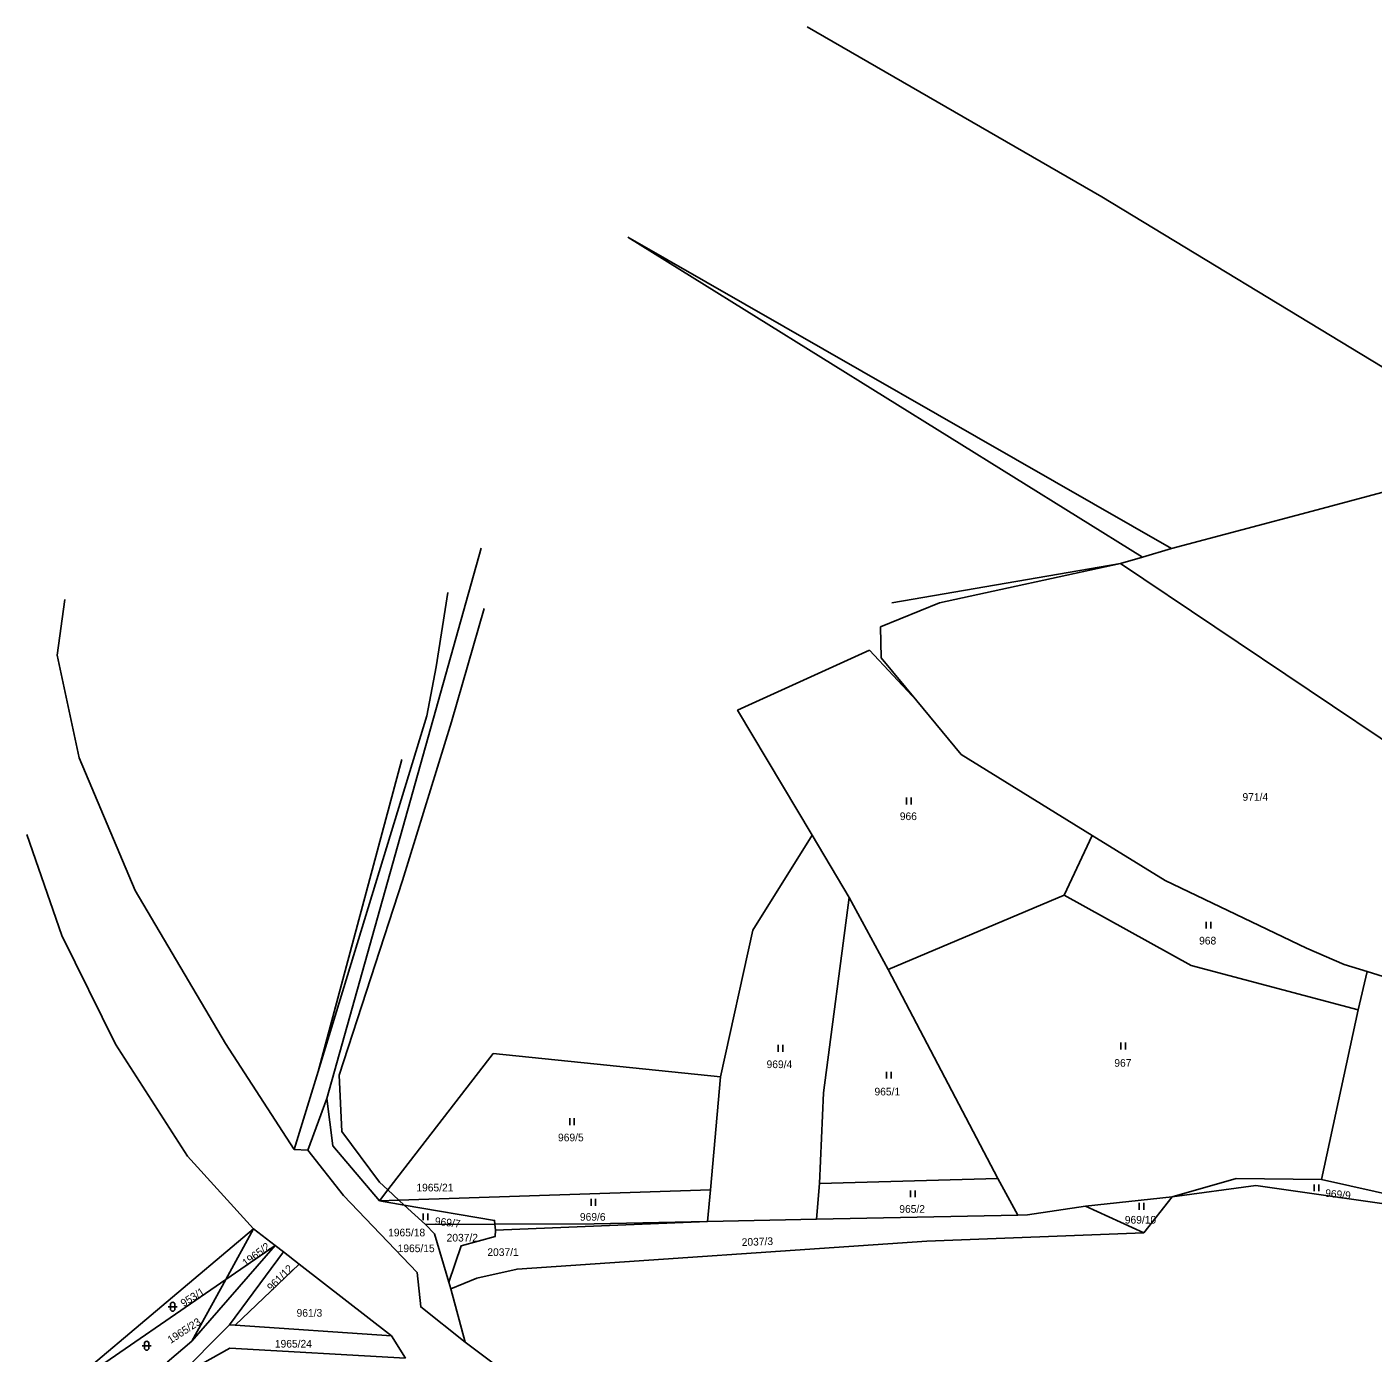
# Model space of a CAD drawing. Extents: x -793666 to -785424, y -1118958 to -1108761.
# Drawn here: x -788136.1 to -787837.4, y -1116254.2 to -1115959.9 of the extents above; entities that cross this region are included whole.
import ezdxf

# ---------------------------------------------------------------- set-up
doc = ezdxf.new("R2010")
doc.units = 0
for name, color, linetype in [('Hranice parcel', 7, 'Continuous'), ('Parcelní čísla', 7, 'Continuous'), ('Značky kultur', 7, 'Continuous')]:
    doc.layers.add(name, color=color, linetype=linetype)

msp = doc.modelspace()

# ---------------------------------------------------------------- linework, layer by layer
at = {"layer": 'Hranice parcel'}
for p, q in [((-788002.71, -1116006.59), (-787882.08, -1116075.64)), ((-788002.71, -1116006.59), (-787888.56, -1116077.57)), ((-788035.27, -1116075.57), (-788069.53, -1116197.7)), ((-787888.56, -1116077.57), (-787882.08, -1116075.64)), ((-787893.4, -1116079.01), (-787944.18, -1116087.69)), ((-787893.4, -1116079.01), (-787888.56, -1116077.57)), ((-787893.4, -1116079.01), (-787802.44, -1116140.05)), ((-787938.62, -1116109.44), (-787949.14, -1116098.17)), ((-788052.85, -1116122.43), (-788071.41, -1116191.68)), ((-787961.82, -1116139.28), (-787953.59, -1116153.1)), ((-787905.93, -1116152.55), (-787899.68, -1116139.31)), ((-787944.94, -1116169.04), (-787953.59, -1116153.1)), ((-787944.94, -1116169.04), (-787905.93, -1116152.55)), ((-787920.62, -1116215.42), (-787944.94, -1116169.04)), ((-787840.67, -1116177.99), (-787838.71, -1116169.51)), ((-787798.06, -1116182.18), (-787838.71, -1116169.51)), ((-787848.84, -1116215.69), (-787840.67, -1116177.99)), ((-788076.78, -1116209), (-788071.41, -1116191.68)), ((-787982.18, -1116192.85), (-787984.36, -1116217.96)), ((-788069.53, -1116197.7), (-788073.71, -1116209.17)), ((-788073.71, -1116209.17), (-788076.78, -1116209)), ((-787960.19, -1116216.57), (-787920.62, -1116215.42)), ((-787916.22, -1116223.56), (-787920.62, -1116215.42)), ((-787848.84, -1116215.69), (-787805.89, -1116225.23)), ((-788057.85, -1116220.39), (-788055.99, -1116217.98)), ((-788055.99, -1116217.98), (-788053.51, -1116220.25)), ((-788053.51, -1116220.25), (-787984.36, -1116217.96)), ((-787984.36, -1116217.96), (-787985.07, -1116224.98)), ((-787960.19, -1116216.57), (-787960.83, -1116224.48)), ((-788053.51, -1116220.25), (-788057.85, -1116220.39)), ((-788052.33, -1116221.33), (-788057.85, -1116220.39)), ((-788053.51, -1116220.25), (-788052.33, -1116221.33)), ((-788052.33, -1116221.33), (-788047.6, -1116225.66)), ((-787901.2, -1116221.54), (-787881.92, -1116219.49)), ((-787888.24, -1116227.49), (-787901.2, -1116221.54)), ((-787881.92, -1116219.49), (-787888.24, -1116227.49)), ((-788032.12, -1116226.88), (-787985.07, -1116224.98)), ((-787985.07, -1116224.98), (-787960.83, -1116224.48)), ((-787960.83, -1116224.48), (-787916.22, -1116223.56)), ((-788131.17, -1116264.83), (-788085.81, -1116226.64)), ((-788085.81, -1116226.64), (-788091.96, -1116237.85)), ((-788080.98, -1116230.3), (-788085.81, -1116226.64)), ((-788047.6, -1116225.66), (-788032.22, -1116225.59)), ((-788032.22, -1116225.59), (-788032.12, -1116226.88)), ((-788099.45, -1116251.52), (-788080.98, -1116230.3)), ((-788091.96, -1116237.85), (-788080.98, -1116230.3)), ((-788080.98, -1116230.3), (-788079.1, -1116231.73)), ((-788079.1, -1116231.73), (-788091.13, -1116247.9)), ((-788079.1, -1116231.73), (-788075.63, -1116234.43)), ((-788075.63, -1116234.43), (-788089.89, -1116247.98)), ((-788055.15, -1116250.34), (-788075.63, -1116234.43)), ((-788131.17, -1116264.83), (-788091.96, -1116237.85)), ((-788099.45, -1116251.52), (-788091.96, -1116237.85)), ((-788041.98, -1116239.94), (-788042.43, -1116238.43)), ((-788041.98, -1116239.94), (-788038.84, -1116251.72)), ((-788102.81, -1116259.69), (-788091.13, -1116247.9)), ((-788091.13, -1116247.9), (-788089.89, -1116247.98)), ((-788089.89, -1116247.98), (-788055.15, -1116250.34)), ((-788104.94, -1116256.19), (-788099.45, -1116251.52)), ((-788055.15, -1116250.34), (-788052.1, -1116255.33))]:
    msp.add_line(p, q, dxfattribs=at)
for points in [[(-787962.96, -1115959.92), (-787897.58, -1115997.65), (-787835.38, -1116035.31), (-787802.47, -1116053.02)], [(-787882.08, -1116075.64), (-787850.91, -1116067.35), (-787834.34, -1116062.94)], [(-787946.63, -1116093.01), (-787933.57, -1116087.68), (-787893.4, -1116079.01)], [(-788076.78, -1116209), (-788092, -1116185.5), (-788112.04, -1116151.55), (-788124.45, -1116122.06), (-788129.39, -1116099.34), (-788127.68, -1116086.93)], [(-788071.41, -1116191.68), (-788047.32, -1116112.79), (-788045.26, -1116101.88), (-788042.7, -1116085.39)], [(-788034.6, -1116088.94), (-788041.84, -1116114.12), (-788052.73, -1116149.32), (-788066.81, -1116192.53), (-788066.19, -1116204.97), (-788057.87, -1116216.25), (-788055.99, -1116217.98)], [(-787938.62, -1116109.44), (-787946.49, -1116099.91), (-787946.63, -1116093.01)], [(-787949.14, -1116098.17), (-787978.36, -1116111.53), (-787961.82, -1116139.28)], [(-787899.68, -1116139.31), (-787928.8, -1116121.34), (-787938.62, -1116109.44)], [(-788136.07, -1116139.09), (-788128.33, -1116161.49), (-788116.43, -1116185.63), (-788100.46, -1116210.48), (-788085.81, -1116226.64)], [(-787961.82, -1116139.28), (-787975, -1116160.37), (-787982.18, -1116192.85)], [(-787838.71, -1116169.51), (-787843.75, -1116167.94), (-787852.13, -1116164.33), (-787883.47, -1116149.31), (-787899.68, -1116139.31)], [(-787953.59, -1116153.1), (-787959.32, -1116196.46), (-787960.19, -1116216.57)], [(-787840.67, -1116177.99), (-787877.71, -1116168.21), (-787905.93, -1116152.55)], [(-787982.18, -1116192.85), (-788032.59, -1116187.72), (-788055.99, -1116217.98)], [(-788057.85, -1116220.39), (-788068.21, -1116208.21), (-788069.53, -1116197.7)], [(-788038.84, -1116251.72), (-788048.68, -1116243.92), (-788049.47, -1116236.31), (-788065.84, -1116219.2), (-788073.71, -1116209.17)], [(-787881.92, -1116219.49), (-787867.73, -1116215.42), (-787848.84, -1116215.69)], [(-787805.89, -1116225.23), (-787863.41, -1116216.97), (-787881.92, -1116219.49)], [(-788052.33, -1116221.33), (-788032.28, -1116224.75), (-788032.22, -1116225.59)], [(-787916.22, -1116223.56), (-787914.04, -1116223.52), (-787901.2, -1116221.54)], [(-788032.22, -1116225.59), (-788010.21, -1116225.5), (-787985.07, -1116224.98)], [(-788042.43, -1116238.43), (-788045.64, -1116227.68), (-788047.6, -1116225.66)], [(-788042.43, -1116238.43), (-788039.74, -1116230.4), (-788032.19, -1116228.31), (-788032.12, -1116226.88)], [(-787888.24, -1116227.49), (-787936.38, -1116229.33), (-788027.3, -1116235.54), (-788036.22, -1116237.52), (-788041.98, -1116239.94)], [(-787853.4, -1116319.28), (-787937.67, -1116297.07), (-787968.58, -1116287.61), (-788000.45, -1116274.98), (-788029.34, -1116258.85), (-788038.84, -1116251.72)], [(-788052.1, -1116255.33), (-788091.02, -1116253.11), (-788102.81, -1116259.69)]]:
    msp.add_lwpolyline(points, dxfattribs=at)
at = {"layer": 'Značky kultur'}
for p, q in [((-787940.87, -1116132.42), (-787940.87, -1116130.92)), ((-787939.87, -1116132.42), (-787939.87, -1116130.92)), ((-787874.38, -1116159.95), (-787874.38, -1116158.45)), ((-787873.38, -1116159.95), (-787873.38, -1116158.45)), ((-787969.37, -1116187.3), (-787969.37, -1116185.8)), ((-787968.37, -1116187.3), (-787968.37, -1116185.8)), ((-787893.32, -1116186.78), (-787893.32, -1116185.28)), ((-787892.32, -1116186.78), (-787892.32, -1116185.28)), ((-787945.33, -1116193.27), (-787945.33, -1116191.77)), ((-787944.33, -1116193.27), (-787944.33, -1116191.77)), ((-788015.63, -1116203.58), (-788015.63, -1116202.08)), ((-788014.63, -1116203.58), (-788014.63, -1116202.08)), ((-787939.98, -1116219.58), (-787939.98, -1116218.08)), ((-787938.98, -1116219.58), (-787938.98, -1116218.08)), ((-787850.43, -1116218.25), (-787850.43, -1116216.75)), ((-787849.43, -1116218.25), (-787849.43, -1116216.75)), ((-788010.9, -1116221.48), (-788010.9, -1116219.98)), ((-788009.9, -1116221.48), (-788009.9, -1116219.98)), ((-787889.25, -1116222.37), (-787889.25, -1116220.87)), ((-787888.25, -1116222.37), (-787888.25, -1116220.87)), ((-788048.11, -1116224.67), (-788048.11, -1116223.17)), ((-788047.11, -1116224.67), (-788047.11, -1116223.17)), ((-788104.72, -1116243.88), (-788102.72, -1116243.88)), ((-788104.22, -1116243.38), (-788104.22, -1116244.38)), ((-788103.22, -1116244.38), (-788103.22, -1116243.38)), ((-788109.99, -1116252.06), (-788109.99, -1116253.06)), ((-788108.99, -1116253.06), (-788108.99, -1116252.06)), ((-788110.49, -1116252.56), (-788108.49, -1116252.56))]:
    msp.add_line(p, q, dxfattribs=at)
for centre, start, end in [((-788103.72, -1116243.38), 0, 180), ((-788103.72, -1116244.38), 180, 359.9879), ((-788109.49, -1116252.06), 0, 180), ((-788109.49, -1116253.06), 180, 359.9879)]:
    msp.add_arc(centre, 0.5, start, end, dxfattribs=at)

# ---------------------------------------------------------------- texts
at = {"layer": 'Parcelní čísla'}
for s, p in [('971/4', (-787866.34, -1116131.63)), ('966', (-787942.38, -1116135.91)), ('968', (-787875.96, -1116163.51)), ('969/4', (-787971.94, -1116190.94)), ('967', (-787894.78, -1116190.64)), ('965/1', (-787948, -1116197)), ('969/5', (-788018.22, -1116207.18)), ('1965/21', (-788049.65, -1116218.3)), ('965/2', (-787942.49, -1116223.04)), ('969/6', (-788013.36, -1116224.8)), ('969/10', (-787892.45, -1116225.44)), ('1965/18', (-788055.92, -1116228.27)), ('2037/2', (-788042.94, -1116229.42)), ('1965/15', (-788053.81, -1116231.78)), ('2037/1', (-788033.9, -1116232.63)), ('961/3', (-788076.23, -1116246.1)), ('1965/24', (-788081.05, -1116252.95))]:
    msp.add_text(s, height=1.7, dxfattribs=at).set_placement(p)
for s, rotation, p in [('969/9', 354, (-787848.07, -1116219.46)), ('969/7', 353, (-788045.64, -1116225.68)), ('1965/2', 37, (-788087.49, -1116235.06)), ('2037/3', 2, (-787977.43, -1116230.42)), ('961/12', 45, (-788081.78, -1116240.52)), ('953/1', 32, (-788101.3, -1116244)), ('1965/23', 33, (-788104.18, -1116252.15))]:
    msp.add_text(s, height=1.7, rotation=rotation, dxfattribs=at).set_placement(p)

doc.saveas('drawing.dxf')
